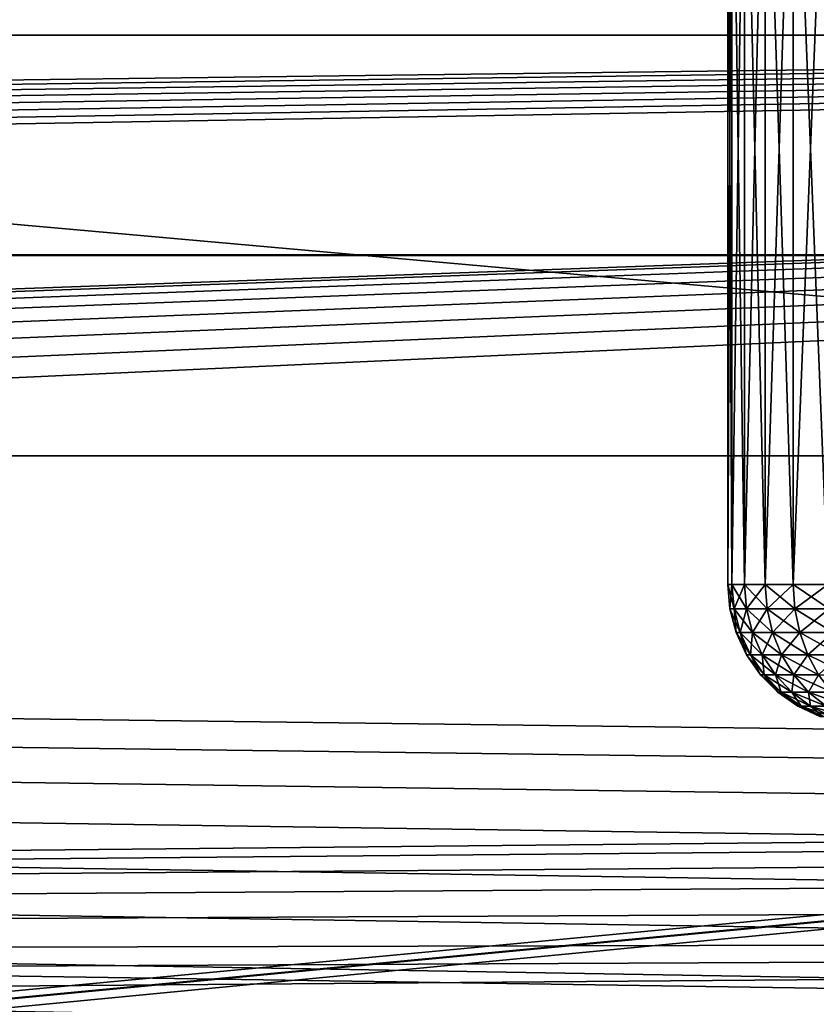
# Model space of a CAD drawing. Extents: x 4 to 899, y 7 to 454.
# Tile 847 of 1056: x 630.76 to 636.44, y 425.85 to 432.87. Entities that reach past the tile are written whole.
import ezdxf

# ---------------------------------------------------------------- set-up
doc = ezdxf.new("R2010")
doc.units = 0

msp = doc.modelspace()

# ---------------------------------------------------------------- linework, layer by layer
for points in [[(6.475002, 9.661072, 439.718628), (897.474976, 453.190216, 162.570862), (6.475001, 453.190216, 162.570862)], [(897.474976, 9.661072, 439.718628), (897.474976, 453.190216, 162.570862), (6.475002, 9.661072, 439.718628)], [(686.472534, 431.192017, 170.420975), (686.472534, 450.540619, 158.330627), (470.495117, 450.540619, 158.330627)], [(686.472534, 431.192017, 170.420975), (470.495117, 450.540619, 158.330627), (470.495117, 431.192017, 170.420975)], [(686.472534, 450.535339, 158.322144), (686.472534, 431.186707, 170.412491), (470.495117, 450.535339, 158.322144)], [(470.495117, 450.535339, 158.322144), (686.472534, 431.186707, 170.412491), (470.495117, 431.186707, 170.412491)], [(510.584869, 119.231735, 365.355408), (510.584869, 450.540619, 158.330627), (898.474976, 449.692596, 158.860535)], [(510.584869, 119.231735, 365.355408), (898.474976, 449.692596, 158.860535), (898.474976, 119.231735, 365.355408)], [(635.80957, 428.840851, 27.993719), (635.80957, 435.058563, 27.993719), (635.839966, 435.058563, 27.646461)], [(635.80957, 428.840851, 27.993719), (635.839966, 435.058563, 27.646461), (635.839966, 428.840851, 27.646461)], [(635.80957, 435.058563, 103.323799), (635.80957, 435.058563, 27.993719), (635.80957, 428.840851, 103.323799)], [(635.80957, 428.840851, 103.323799), (635.80957, 435.058563, 27.993719), (635.80957, 428.840851, 27.993719)], [(635.839966, 428.840851, 103.671112), (635.839966, 435.058563, 103.671112), (635.80957, 435.058563, 103.323799)], [(635.839966, 428.840851, 103.671112), (635.80957, 435.058563, 103.323799), (635.80957, 428.840851, 103.323799)], [(635.839966, 428.840851, 27.646461), (635.839966, 435.058563, 27.646461), (635.930176, 435.058563, 27.309696)], [(635.839966, 428.840851, 27.646461), (635.930176, 435.058563, 27.309696), (635.930176, 428.840851, 27.309696)], [(635.930176, 428.840851, 104.007881), (635.930176, 435.058563, 104.007881), (635.839966, 435.058563, 103.671112)], [(635.930176, 428.840851, 104.007881), (635.839966, 435.058563, 103.671112), (635.839966, 428.840851, 103.671112)], [(635.930176, 428.840851, 27.309696), (635.930176, 435.058563, 27.309696), (636.077515, 435.058563, 26.993732)], [(635.930176, 428.840851, 27.309696), (636.077515, 435.058563, 26.993732), (636.077515, 428.840851, 26.993732)], [(636.077515, 428.840851, 104.323784), (636.077515, 435.058563, 104.323784), (635.930176, 435.058563, 104.007881)], [(636.077515, 428.840851, 104.323784), (635.930176, 435.058563, 104.007881), (635.930176, 428.840851, 104.007881)], [(636.077515, 428.840851, 26.993732), (636.077515, 435.058563, 26.993732), (636.277527, 435.058563, 26.708166)], [(636.077515, 428.840851, 26.993732), (636.277527, 435.058563, 26.708166), (636.277527, 428.840851, 26.708166)], [(636.277527, 428.840851, 104.609413), (636.277527, 435.058563, 104.609413), (636.077515, 435.058563, 104.323784)], [(636.277527, 428.840851, 104.609413), (636.077515, 435.058563, 104.323784), (636.077515, 428.840851, 104.323784)], [(636.277527, 428.840851, 26.708166), (636.277527, 435.058563, 26.708166), (636.523987, 435.058563, 26.461641)], [(636.277527, 428.840851, 26.708166), (636.523987, 435.058563, 26.461641), (636.523987, 428.840851, 26.461641)], [(636.523987, 428.840851, 104.855873), (636.523987, 435.058563, 104.855873), (636.277527, 435.058563, 104.609413)], [(636.523987, 428.840851, 104.855873), (636.277527, 435.058563, 104.609413), (636.277527, 428.840851, 104.609413)], [(208.974991, 434.212402, 128.569901), (687.251587, 366.672333, 170.773636), (687.330505, 366.922211, 170.617477)], [(687.330505, 365.907043, 171.251846), (687.251587, 366.156921, 171.095688), (208.974991, 434.212402, 128.569901)], [(208.974991, 434.212402, 128.569901), (687.251587, 366.156921, 171.095688), (687.224976, 366.414612, 170.934662)], [(208.974991, 434.212402, 128.569901), (687.224976, 366.414612, 170.934662), (687.251587, 366.672333, 170.773636)], [(687.330505, 366.922211, 170.617477), (687.459412, 367.156647, 170.470993), (208.974991, 434.212402, 128.569901)], [(208.974991, 434.212402, 128.569901), (687.459412, 367.156647, 170.470993), (687.634399, 367.368561, 170.338562)], [(208.974991, 434.212402, 128.569901), (687.634399, 367.368561, 170.338562), (694.974976, 434.212402, 128.569901)], [(687.850098, 365.27774, 171.645065), (687.634399, 365.460663, 171.530762), (208.974991, 434.212402, 128.569901)], [(208.974991, 434.212402, 128.569901), (687.634399, 365.460663, 171.530762), (687.459412, 365.672577, 171.398346)], [(208.974991, 434.212402, 128.569901), (687.459412, 365.672577, 171.398346), (687.330505, 365.907043, 171.251846)], [(208.974991, 434.212402, 128.569901), (214.974991, 367.898712, 170.007309), (687.850098, 365.27774, 171.645065)], [(694.974976, 433.788483, 127.891457), (216.099869, 367.127563, 169.545822), (208.974991, 433.788483, 127.891457)], [(215.573517, 364.5961, 171.127655), (694.974976, 433.788483, 127.891457), (215.278885, 364.529144, 171.169495)], [(215.278885, 364.529144, 171.169495), (694.974976, 433.788483, 127.891457), (688.376465, 367.385254, 169.384796)], [(215.573517, 364.5961, 171.127655), (215.849976, 364.705414, 171.059341), (694.974976, 433.788483, 127.891457)], [(694.974976, 433.788483, 127.891457), (215.849976, 364.705414, 171.059341), (216.099869, 364.853821, 170.966614)], [(694.974976, 433.788483, 127.891457), (216.315567, 366.944641, 169.660126), (216.099869, 367.127563, 169.545822)], [(694.974976, 433.788483, 127.891457), (216.099869, 364.853821, 170.966614), (216.315567, 365.036743, 170.852325)], [(694.974976, 433.788483, 127.891457), (216.49054, 366.732727, 169.792542), (216.315567, 366.944641, 169.660126)], [(216.315567, 365.036743, 170.852325), (216.49054, 365.248627, 170.719894), (694.974976, 433.788483, 127.891457)], [(216.619446, 366.49826, 169.939041), (216.49054, 366.732727, 169.792542), (694.974976, 433.788483, 127.891457)], [(694.974976, 433.788483, 127.891457), (216.49054, 365.248627, 170.719894), (216.619446, 365.483093, 170.57341)], [(694.974976, 433.788483, 127.891457), (216.69841, 366.248383, 170.0952), (216.619446, 366.49826, 169.939041)], [(694.974976, 433.788483, 127.891457), (216.619446, 365.483093, 170.57341), (216.69841, 365.732971, 170.417252)], [(216.69841, 365.732971, 170.417252), (216.724991, 365.990692, 170.256226), (694.974976, 433.788483, 127.891457)], [(694.974976, 433.788483, 127.891457), (216.724991, 365.990692, 170.256226), (216.69841, 366.248383, 170.0952)], [(694.974976, 433.258545, 0.097724), (220.099991, 427.207123, 0.097724), (208.974991, 433.258545, 0.097724)], [(682.759155, 425.649261, 0.897724), (682.860657, 426.028107, 0.897724), (208.974991, 433.258545, 0.897724)], [(208.974991, 433.258545, 0.897724), (682.860657, 426.028107, 0.897724), (683.026428, 426.383545, 0.897724)], [(208.974991, 433.258545, 0.897724), (683.026428, 426.383545, 0.897724), (683.251404, 426.704834, 0.897724)], [(683.251404, 426.704834, 0.897724), (683.528748, 426.982147, 0.897724), (208.974991, 433.258545, 0.897724)], [(208.974991, 433.258545, 0.897724), (683.528748, 426.982147, 0.897724), (683.849976, 427.207123, 0.897724)], [(208.974991, 433.258545, 0.897724), (683.849976, 427.207123, 0.897724), (694.974976, 433.258545, 0.897724)], [(682.759155, 425.649261, 0.897724), (208.974991, 433.258545, 0.897724), (682.724976, 425.258545, 0.897724)], [(682.724976, 425.258545, 0.897724), (208.974991, 433.258545, 0.897724), (534.974976, 427.508545, 0.897724)], [(694.974976, 433.258545, 0.097724), (220.421249, 426.982147, 0.097724), (220.099991, 427.207123, 0.097724)], [(220.698593, 426.704834, 0.097724), (220.421249, 426.982147, 0.097724), (694.974976, 433.258545, 0.097724)], [(694.974976, 433.258545, 0.097724), (220.923538, 426.383545, 0.097724), (220.698593, 426.704834, 0.097724)], [(221.08931, 426.028107, 0.097724), (220.923538, 426.383545, 0.097724), (694.974976, 433.258545, 0.097724)], [(694.974976, 433.258545, 0.097724), (221.190811, 425.649261, 0.097724), (221.08931, 426.028107, 0.097724)], [(694.974976, 433.258545, 0.097724), (221.224991, 425.258545, 0.097724), (221.190811, 425.649261, 0.097724)], [(368.975006, 427.508545, 0.097724), (221.224991, 425.258545, 0.097724), (694.974976, 433.258545, 0.097724)], [(694.974976, 433.258545, 0.097724), (534.974976, 427.508545, 0.097724), (368.975006, 427.508545, 0.097724)], [(694.974976, 433.258545, 0.097724), (535.365723, 427.474365, 0.097724), (534.974976, 427.508545, 0.097724)], [(535.744507, 427.372864, 0.097724), (535.365723, 427.474365, 0.097724), (694.974976, 433.258545, 0.097724)], [(694.974976, 433.258545, 0.097724), (536.099976, 427.207123, 0.097724), (535.744507, 427.372864, 0.097724)], [(694.974976, 433.258545, 0.097724), (536.421265, 426.982147, 0.097724), (536.099976, 427.207123, 0.097724)], [(536.698608, 426.704834, 0.097724), (536.421265, 426.982147, 0.097724), (694.974976, 433.258545, 0.097724)], [(536.698608, 426.704834, 0.097724), (694.974976, 433.258545, 0.097724), (536.923523, 426.383545, 0.097724)], [(536.923523, 426.383545, 0.097724), (694.974976, 433.258545, 0.097724), (537.089294, 426.028107, 0.097724)], [(694.974976, 433.258545, 0.097724), (684.58429, 427.474365, 0.097724), (537.089294, 426.028107, 0.097724)], [(615.607117, 429.758545, 0.897724), (615.607117, 432.758545, 0.897724), (649.232117, 429.758545, 0.897724)], [(649.232117, 429.758545, 0.897724), (615.607117, 432.758545, 0.897724), (649.232117, 432.758545, 0.897724)], [(615.607117, 432.758545, 1.697724), (615.607117, 429.758545, 1.697724), (649.232117, 429.758545, 1.697724)], [(615.607117, 432.758545, 1.697724), (649.232117, 429.758545, 1.697724), (649.232117, 432.758545, 1.697724)], [(649.232117, 432.758545, 1.697724), (649.232117, 432.758545, 0.897724), (615.607117, 432.758545, 1.697724)], [(615.607117, 432.758545, 1.697724), (649.232117, 432.758545, 0.897724), (615.607117, 432.758545, 0.897724)], [(470.495117, 431.192017, 170.420975), (473.482605, 411.147125, 182.946426), (686.472534, 431.192017, 170.420975)], [(686.472534, 431.186707, 170.412491), (473.764618, 410.974335, 183.042587), (470.495117, 431.186707, 170.412491)], [(686.472534, 431.192017, 170.420975), (473.482605, 411.147125, 182.946426), (473.764618, 410.979645, 183.051071)], [(686.472534, 431.192017, 170.420975), (473.764618, 410.979645, 183.051071), (686.472534, 410.845428, 183.134949)], [(686.472534, 431.186707, 170.412491), (474.008057, 410.767914, 183.171585), (473.764618, 410.974335, 183.042587)], [(686.472534, 410.840118, 183.126465), (474.008057, 410.767914, 183.171585), (686.472534, 431.186707, 170.412491)], [(615.607117, 341.958557, 0.897724), (615.607117, 429.758545, 0.897724), (649.232117, 341.958557, 0.897724)], [(649.232117, 341.958557, 0.897724), (615.607117, 429.758545, 0.897724), (649.232117, 429.758545, 0.897724)], [(649.232117, 341.958557, 1.697724), (649.232117, 429.758545, 1.697724), (615.607117, 429.758545, 1.697724)], [(649.232117, 341.958557, 1.697724), (615.607117, 429.758545, 1.697724), (615.607117, 341.958557, 1.697724)], [(635.80957, 428.840851, 27.993719), (635.839966, 428.840851, 27.646461), (635.824768, 428.667206, 27.993719)], [(635.80957, 428.840851, 103.323799), (635.80957, 428.840851, 27.993719), (635.824768, 428.667206, 27.993719)], [(635.80957, 428.840851, 103.323799), (635.824768, 428.667206, 27.993719), (635.824768, 428.667206, 103.323799)], [(635.839966, 428.840851, 103.671112), (635.80957, 428.840851, 103.323799), (635.854919, 428.667206, 103.668488)], [(635.854919, 428.667206, 103.668488), (635.80957, 428.840851, 103.323799), (635.824768, 428.667206, 103.323799)], [(635.824768, 428.667206, 27.993719), (635.839966, 428.840851, 27.646461), (635.854919, 428.667206, 27.649084)], [(635.839966, 428.840851, 27.646461), (635.930176, 428.840851, 27.309696), (635.854919, 428.667206, 27.649084)], [(635.930176, 428.840851, 104.007881), (635.839966, 428.840851, 103.671112), (635.944458, 428.667206, 104.002632)], [(635.944458, 428.667206, 104.002632), (635.839966, 428.840851, 103.671112), (635.854919, 428.667206, 103.668488)], [(635.854919, 428.667206, 27.649084), (635.930176, 428.840851, 27.309696), (635.944458, 428.667206, 27.314882)], [(635.930176, 428.840851, 27.309696), (636.077515, 428.840851, 26.993732), (635.944458, 428.667206, 27.314882)], [(636.077515, 428.840851, 104.323784), (635.930176, 428.840851, 104.007881), (636.090698, 428.667206, 104.316216)], [(636.090698, 428.667206, 104.316216), (635.930176, 428.840851, 104.007881), (635.944458, 428.667206, 104.002632)], [(635.944458, 428.667206, 27.314882), (636.077515, 428.840851, 26.993732), (636.090698, 428.667206, 27.001362)], [(636.077515, 428.840851, 26.993732), (636.277527, 428.840851, 26.708166), (636.090698, 428.667206, 27.001362)], [(636.277527, 428.840851, 104.609413), (636.077515, 428.840851, 104.323784), (636.289124, 428.667206, 104.599632)], [(636.289124, 428.667206, 104.599632), (636.077515, 428.840851, 104.323784), (636.090698, 428.667206, 104.316216)], [(636.090698, 428.667206, 27.001362), (636.277527, 428.840851, 26.708166), (636.289124, 428.667206, 26.717941)], [(636.277527, 428.840851, 26.708166), (636.523987, 428.840851, 26.461641), (636.289124, 428.667206, 26.717941)], [(636.523987, 428.840851, 104.855873), (636.277527, 428.840851, 104.609413), (636.533752, 428.667206, 104.844254)], [(636.533752, 428.667206, 104.844254), (636.277527, 428.840851, 104.609413), (636.289124, 428.667206, 104.599632)], [(636.289124, 428.667206, 26.717941), (636.523987, 428.840851, 26.461641), (636.533752, 428.667206, 26.473265)], [(635.824768, 428.667206, 27.993719), (635.854919, 428.667206, 27.649084), (635.869873, 428.49881, 27.993719)], [(635.824768, 428.667206, 103.323799), (635.824768, 428.667206, 27.993719), (635.869873, 428.49881, 27.993719)], [(635.824768, 428.667206, 103.323799), (635.869873, 428.49881, 27.993719), (635.869873, 428.49881, 103.323799)], [(635.854919, 428.667206, 103.668488), (635.824768, 428.667206, 103.323799), (635.899353, 428.49881, 103.660622)], [(635.899353, 428.49881, 103.660622), (635.824768, 428.667206, 103.323799), (635.869873, 428.49881, 103.323799)], [(635.869873, 428.49881, 27.993719), (635.854919, 428.667206, 27.649084), (635.899353, 428.49881, 27.656893)], [(635.854919, 428.667206, 27.649084), (635.944458, 428.667206, 27.314882), (635.899353, 428.49881, 27.656893)], [(635.944458, 428.667206, 104.002632), (635.854919, 428.667206, 103.668488), (635.986877, 428.49881, 103.987198)], [(635.986877, 428.49881, 103.987198), (635.854919, 428.667206, 103.668488), (635.899353, 428.49881, 103.660622)], [(635.899353, 428.49881, 27.656893), (635.944458, 428.667206, 27.314882), (635.986877, 428.49881, 27.330318)], [(635.944458, 428.667206, 27.314882), (636.090698, 428.667206, 27.001362), (635.986877, 428.49881, 27.330318)], [(636.090698, 428.667206, 104.316216), (635.944458, 428.667206, 104.002632), (636.129761, 428.49881, 104.293686)], [(636.129761, 428.49881, 104.293686), (635.944458, 428.667206, 104.002632), (635.986877, 428.49881, 103.987198)], [(635.986877, 428.49881, 27.330318), (636.090698, 428.667206, 27.001362), (636.129761, 428.49881, 27.023891)], [(636.090698, 428.667206, 27.001362), (636.289124, 428.667206, 26.717941), (636.129761, 428.49881, 27.023891)], [(636.289124, 428.667206, 104.599632), (636.090698, 428.667206, 104.316216), (636.323669, 428.49881, 104.57061)], [(636.323669, 428.49881, 104.57061), (636.090698, 428.667206, 104.316216), (636.129761, 428.49881, 104.293686)], [(636.129761, 428.49881, 27.023891), (636.289124, 428.667206, 26.717941), (636.323669, 428.49881, 26.746908)], [(636.289124, 428.667206, 26.717941), (636.533752, 428.667206, 26.473265), (636.323669, 428.49881, 26.746908)], [(636.533752, 428.667206, 104.844254), (636.289124, 428.667206, 104.599632), (636.562744, 428.49881, 104.809685)], [(636.562744, 428.49881, 104.809685), (636.289124, 428.667206, 104.599632), (636.323669, 428.49881, 104.57061)], [(636.323669, 428.49881, 26.746908), (636.533752, 428.667206, 26.473265), (636.562744, 428.49881, 26.507835)], [(635.869873, 428.49881, 27.993719), (635.899353, 428.49881, 27.656893), (635.943542, 428.34082, 27.993719)], [(635.869873, 428.49881, 103.323799), (635.869873, 428.49881, 27.993719), (635.943542, 428.34082, 27.993719)], [(635.869873, 428.49881, 103.323799), (635.943542, 428.34082, 27.993719), (635.943542, 428.34082, 103.323799)], [(635.899353, 428.49881, 103.660622), (635.869873, 428.49881, 103.323799), (635.971924, 428.34082, 103.647865)], [(635.971924, 428.34082, 103.647865), (635.869873, 428.49881, 103.323799), (635.943542, 428.34082, 103.323799)], [(635.943542, 428.34082, 27.993719), (635.899353, 428.49881, 27.656893), (635.971924, 428.34082, 27.669708)], [(635.899353, 428.49881, 27.656893), (635.986877, 428.49881, 27.330318), (635.971924, 428.34082, 27.669708)], [(635.986877, 428.49881, 103.987198), (635.899353, 428.49881, 103.660622), (636.056091, 428.34082, 103.962044)], [(636.056091, 428.34082, 103.962044), (635.899353, 428.49881, 103.660622), (635.971924, 428.34082, 103.647865)], [(635.971924, 428.34082, 27.669708), (635.986877, 428.49881, 27.330318), (636.056091, 428.34082, 27.355532)], [(635.986877, 428.49881, 27.330318), (636.129761, 428.49881, 27.023891), (636.056091, 428.34082, 27.355532)], [(636.129761, 428.49881, 104.293686), (635.986877, 428.49881, 103.987198), (636.193542, 428.34082, 104.256851)], [(636.193542, 428.34082, 104.256851), (635.986877, 428.49881, 103.987198), (636.056091, 428.34082, 103.962044)], [(636.056091, 428.34082, 27.355532), (636.129761, 428.49881, 27.023891), (636.193542, 428.34082, 27.060728)], [(636.129761, 428.49881, 27.023891), (636.323669, 428.49881, 26.746908), (636.193542, 428.34082, 27.060728)], [(636.323669, 428.49881, 104.57061), (636.129761, 428.49881, 104.293686), (636.380127, 428.34082, 104.523285)], [(636.380127, 428.34082, 104.523285), (636.129761, 428.49881, 104.293686), (636.193542, 428.34082, 104.256851)], [(636.193542, 428.34082, 27.060728), (636.323669, 428.49881, 26.746908), (636.380127, 428.34082, 26.794294)], [(636.323669, 428.49881, 26.746908), (636.562744, 428.49881, 26.507835), (636.380127, 428.34082, 26.794294)], [(636.562744, 428.49881, 104.809685), (636.323669, 428.49881, 104.57061), (636.610107, 428.34082, 104.753296)], [(636.610107, 428.34082, 104.753296), (636.323669, 428.49881, 104.57061), (636.380127, 428.34082, 104.523285)], [(636.380127, 428.34082, 26.794294), (636.562744, 428.49881, 26.507835), (636.610107, 428.34082, 26.56428)], [(635.943542, 428.34082, 27.993719), (635.971924, 428.34082, 27.669708), (636.043518, 428.198029, 27.993719)], [(635.943542, 428.34082, 103.323799), (635.943542, 428.34082, 27.993719), (636.043518, 428.198029, 27.993719)], [(635.943542, 428.34082, 103.323799), (636.043518, 428.198029, 27.993719), (636.043518, 428.198029, 103.323799)], [(635.971924, 428.34082, 103.647865), (635.943542, 428.34082, 103.323799), (636.070374, 428.198029, 103.630463)], [(636.070374, 428.198029, 103.630463), (635.943542, 428.34082, 103.323799), (636.043518, 428.198029, 103.323799)], [(636.043518, 428.198029, 27.993719), (635.971924, 428.34082, 27.669708), (636.070374, 428.198029, 27.687054)], [(635.971924, 428.34082, 27.669708), (636.056091, 428.34082, 27.355532), (636.070374, 428.198029, 27.687054)], [(636.056091, 428.34082, 103.962044), (635.971924, 428.34082, 103.647865), (636.150024, 428.198029, 103.927834)], [(636.150024, 428.198029, 103.927834), (635.971924, 428.34082, 103.647865), (636.070374, 428.198029, 103.630463)], [(636.070374, 428.198029, 27.687054), (636.056091, 428.34082, 27.355532), (636.150024, 428.198029, 27.389685)], [(636.056091, 428.34082, 27.355532), (636.193542, 428.34082, 27.060728), (636.150024, 428.198029, 27.389685)], [(636.193542, 428.34082, 104.256851), (636.056091, 428.34082, 103.962044), (636.280151, 428.198029, 104.206841)], [(636.280151, 428.198029, 104.206841), (636.056091, 428.34082, 103.962044), (636.150024, 428.198029, 103.927834)], [(636.150024, 428.198029, 27.389685), (636.193542, 428.34082, 27.060728), (636.280151, 428.198029, 27.110735)], [(636.193542, 428.34082, 27.060728), (636.380127, 428.34082, 26.794294), (636.280151, 428.198029, 27.110735)], [(636.380127, 428.34082, 104.523285), (636.193542, 428.34082, 104.256851), (636.456726, 428.198029, 104.45903)], [(636.456726, 428.198029, 104.45903), (636.193542, 428.34082, 104.256851), (636.280151, 428.198029, 104.206841)], [(636.280151, 428.198029, 27.110735), (636.380127, 428.34082, 26.794294), (636.456726, 428.198029, 26.858549)], [(636.380127, 428.34082, 26.794294), (636.610107, 428.34082, 26.56428), (636.456726, 428.198029, 26.858549)], [(636.610107, 428.34082, 104.753296), (636.380127, 428.34082, 104.523285), (636.674377, 428.198029, 104.676704)], [(636.674377, 428.198029, 104.676704), (636.380127, 428.34082, 104.523285), (636.456726, 428.198029, 104.45903)], [(636.043518, 428.198029, 27.993719), (636.070374, 428.198029, 27.687054), (636.166809, 428.074768, 27.993719)], [(636.043518, 428.198029, 103.323799), (636.043518, 428.198029, 27.993719), (636.166809, 428.074768, 27.993719)], [(636.043518, 428.198029, 103.323799), (636.166809, 428.074768, 27.993719), (636.166809, 428.074768, 103.323799)], [(636.070374, 428.198029, 103.630463), (636.043518, 428.198029, 103.323799), (636.191772, 428.074768, 103.609062)], [(636.191772, 428.074768, 103.609062), (636.043518, 428.198029, 103.323799), (636.166809, 428.074768, 103.323799)], [(636.166809, 428.074768, 27.993719), (636.070374, 428.198029, 27.687054), (636.191772, 428.074768, 27.70845)], [(636.070374, 428.198029, 27.687054), (636.150024, 428.198029, 27.389685), (636.191772, 428.074768, 27.70845)], [(636.150024, 428.198029, 103.927834), (636.070374, 428.198029, 103.630463), (636.265869, 428.074768, 103.885689)], [(636.265869, 428.074768, 103.885689), (636.070374, 428.198029, 103.630463), (636.191772, 428.074768, 103.609062)], [(636.191772, 428.074768, 27.70845), (636.150024, 428.198029, 27.389685), (636.265869, 428.074768, 27.431885)], [(636.150024, 428.198029, 27.389685), (636.280151, 428.198029, 27.110735), (636.265869, 428.074768, 27.431885)], [(636.280151, 428.198029, 104.206841), (636.150024, 428.198029, 103.927834), (636.386841, 428.074768, 104.14521)], [(636.386841, 428.074768, 104.14521), (636.150024, 428.198029, 103.927834), (636.265869, 428.074768, 103.885689)], [(636.265869, 428.074768, 27.431885), (636.280151, 428.198029, 27.110735), (636.386841, 428.074768, 27.172367)], [(636.280151, 428.198029, 27.110735), (636.456726, 428.198029, 26.858549), (636.386841, 428.074768, 27.172367)], [(636.456726, 428.198029, 104.45903), (636.280151, 428.198029, 104.206841), (636.551147, 428.074768, 104.379753)], [(636.551147, 428.074768, 104.379753), (636.280151, 428.198029, 104.206841), (636.386841, 428.074768, 104.14521)], [(636.386841, 428.074768, 27.172367), (636.456726, 428.198029, 26.858549), (636.551147, 428.074768, 26.937763)], [(636.166809, 428.074768, 27.993719), (636.191772, 428.074768, 27.70845), (636.30957, 427.974823, 27.993719)], [(636.166809, 428.074768, 103.323799), (636.166809, 428.074768, 27.993719), (636.30957, 427.974823, 27.993719)], [(636.166809, 428.074768, 103.323799), (636.30957, 427.974823, 27.993719), (636.30957, 427.974823, 103.323799)], [(636.191772, 428.074768, 103.609062), (636.166809, 428.074768, 103.323799), (636.332336, 427.974823, 103.584267)], [(636.332336, 427.974823, 103.584267), (636.166809, 428.074768, 103.323799), (636.30957, 427.974823, 103.323799)], [(636.30957, 427.974823, 27.993719), (636.191772, 428.074768, 27.70845), (636.332336, 427.974823, 27.733246)], [(636.191772, 428.074768, 27.70845), (636.265869, 428.074768, 27.431885), (636.332336, 427.974823, 27.733246)], [(636.265869, 428.074768, 103.885689), (636.191772, 428.074768, 103.609062), (636.400024, 427.974823, 103.836815)], [(636.400024, 427.974823, 103.836815), (636.191772, 428.074768, 103.609062), (636.332336, 427.974823, 103.584267)], [(636.332336, 427.974823, 27.733246), (636.265869, 428.074768, 27.431885), (636.400024, 427.974823, 27.480701)], [(636.265869, 428.074768, 27.431885), (636.386841, 428.074768, 27.172367), (636.400024, 427.974823, 27.480701)], [(636.386841, 428.074768, 104.14521), (636.265869, 428.074768, 103.885689), (636.510559, 427.974823, 104.073799)], [(636.510559, 427.974823, 104.073799), (636.265869, 428.074768, 103.885689), (636.400024, 427.974823, 103.836815)], [(636.400024, 427.974823, 27.480701), (636.386841, 428.074768, 27.172367), (636.510559, 427.974823, 27.243713)], [(636.386841, 428.074768, 27.172367), (636.551147, 428.074768, 26.937763), (636.510559, 427.974823, 27.243713)], [(636.551147, 428.074768, 104.379753), (636.386841, 428.074768, 104.14521), (636.660522, 427.974823, 104.287964)], [(636.660522, 427.974823, 104.287964), (636.386841, 428.074768, 104.14521), (636.510559, 427.974823, 104.073799)], [(636.30957, 427.974823, 27.993719), (636.332336, 427.974823, 27.733246), (636.467529, 427.901154, 27.993719)], [(636.30957, 427.974823, 103.323799), (636.30957, 427.974823, 27.993719), (636.467529, 427.901154, 27.993719)], [(636.30957, 427.974823, 103.323799), (636.467529, 427.901154, 27.993719), (636.467529, 427.901154, 103.323799)], [(636.332336, 427.974823, 103.584267), (636.30957, 427.974823, 103.323799), (636.487976, 427.901154, 103.556854)], [(636.487976, 427.901154, 103.556854), (636.30957, 427.974823, 103.323799), (636.467529, 427.901154, 103.323799)], [(636.467529, 427.901154, 27.993719), (636.332336, 427.974823, 27.733246), (636.487976, 427.901154, 27.760725)], [(636.332336, 427.974823, 27.733246), (636.400024, 427.974823, 27.480701), (636.487976, 427.901154, 27.760725)], [(636.400024, 427.974823, 103.836815), (636.332336, 427.974823, 103.584267), (636.548462, 427.901154, 103.782814)], [(636.548462, 427.901154, 103.782814), (636.332336, 427.974823, 103.584267), (636.487976, 427.901154, 103.556854)], [(636.487976, 427.901154, 27.760725), (636.400024, 427.974823, 27.480701), (636.548462, 427.901154, 27.534763)], [(636.400024, 427.974823, 27.480701), (636.510559, 427.974823, 27.243713), (636.548462, 427.901154, 27.534763)], [(636.510559, 427.974823, 104.073799), (636.400024, 427.974823, 103.836815), (636.647339, 427.901154, 103.994827)], [(636.647339, 427.901154, 103.994827), (636.400024, 427.974823, 103.836815), (636.548462, 427.901154, 103.782814)], [(682.724976, 425.258545, 0.897724), (534.974976, 427.508545, 0.897724), (682.759155, 424.867859, 0.897724)], [(682.759155, 424.867859, 0.897724), (534.974976, 427.508545, 0.897724), (535.365723, 427.474365, 0.897724)], [(682.759155, 424.867859, 0.897724), (535.365723, 427.474365, 0.897724), (535.744507, 427.372864, 0.897724)], [(537.089294, 426.028107, 0.097724), (684.58429, 427.474365, 0.097724), (684.205444, 427.372864, 0.097724)], [(535.744507, 427.372864, 0.897724), (536.099976, 427.207123, 0.897724), (682.759155, 424.867859, 0.897724)], [(537.089294, 426.028107, 0.097724), (684.205444, 427.372864, 0.097724), (683.849976, 427.207123, 0.097724)], [(682.759155, 424.867859, 0.897724), (536.099976, 427.207123, 0.897724), (536.421265, 426.982147, 0.897724)], [(683.849976, 427.207123, 0.097724), (683.528748, 426.982147, 0.097724), (537.089294, 426.028107, 0.097724)], [(682.759155, 424.867859, 0.897724), (536.421265, 426.982147, 0.897724), (536.698608, 426.704834, 0.897724)], [(537.089294, 426.028107, 0.097724), (683.528748, 426.982147, 0.097724), (683.251404, 426.704834, 0.097724)], [(536.923523, 426.383545, 0.897724), (682.759155, 424.867859, 0.897724), (536.698608, 426.704834, 0.897724)], [(537.089294, 426.028107, 0.097724), (683.251404, 426.704834, 0.097724), (683.026428, 426.383545, 0.097724)], [(537.089294, 426.028107, 0.897724), (682.759155, 424.867859, 0.897724), (536.923523, 426.383545, 0.897724)], [(683.026428, 426.383545, 0.097724), (537.190796, 425.649261, 0.097724), (537.089294, 426.028107, 0.097724)], [(683.026428, 426.383545, 0.097724), (537.224976, 425.258545, 0.097724), (537.190796, 425.649261, 0.097724)], [(682.860657, 426.028107, 0.097724), (537.224976, 425.258545, 0.097724), (683.026428, 426.383545, 0.097724)], [(537.089294, 426.028107, 0.897724), (537.190796, 425.649261, 0.897724), (682.759155, 424.867859, 0.897724)], [(682.759155, 425.649261, 0.097724), (537.224976, 425.258545, 0.097724), (682.860657, 426.028107, 0.097724)]]:
    msp.add_3dface(points)

doc.saveas('drawing.dxf')
